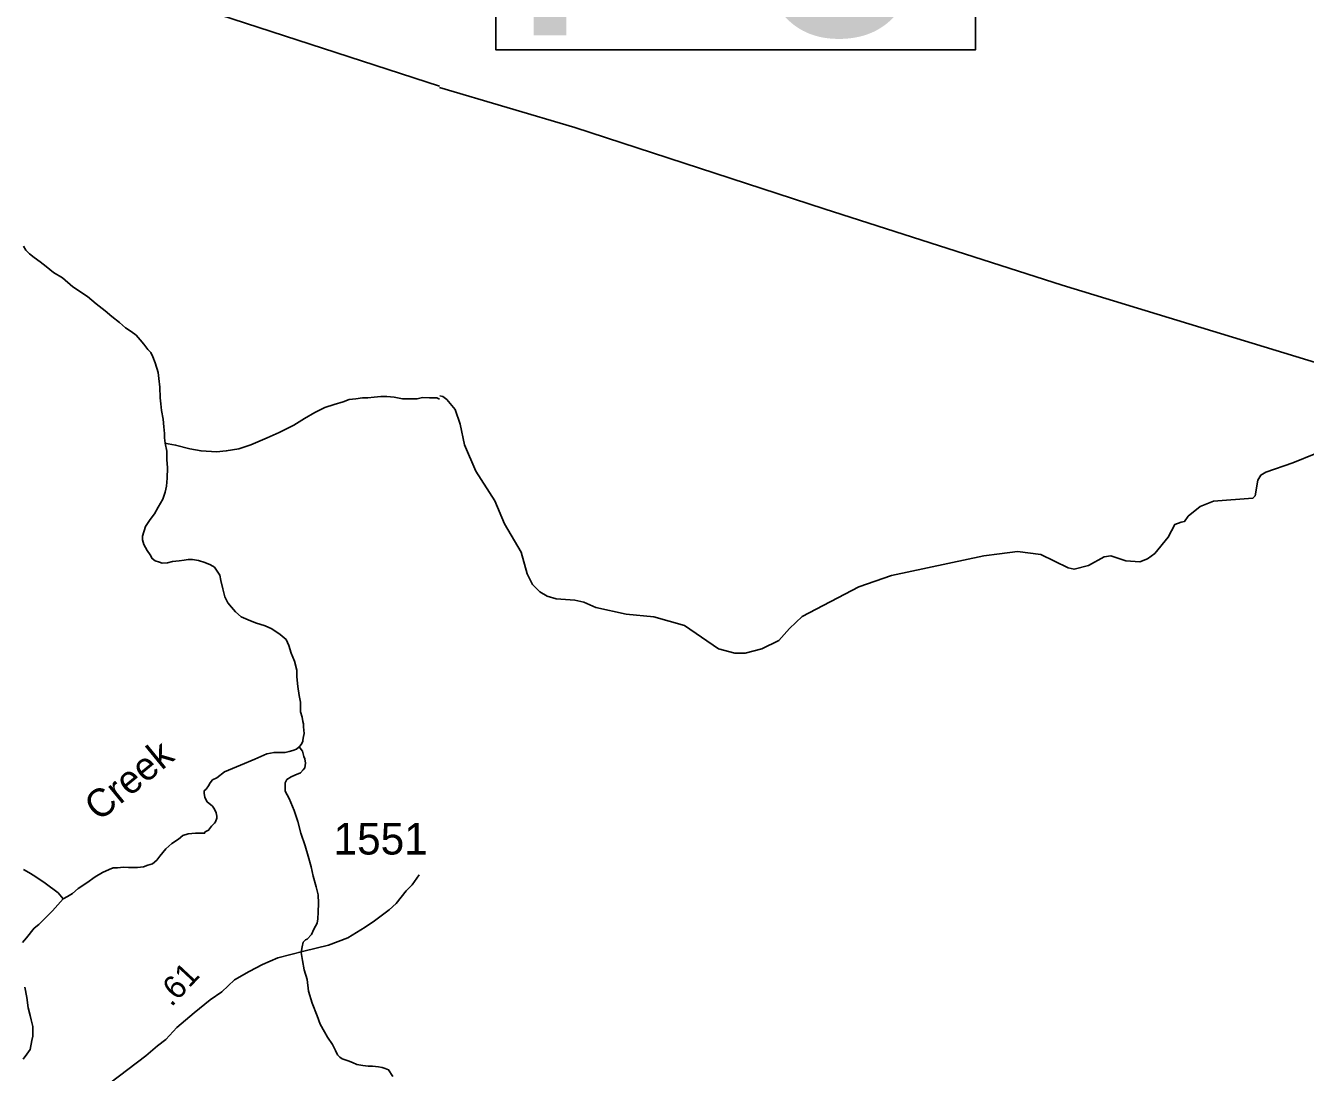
# Model space of a CAD drawing. Extents: x 1950930 to 2061844, y 904556 to 1017002.
# Drawn here: x 2034636 to 2041512, y 969205 to 974830 of the extents above; entities that cross this region are included whole.
import ezdxf

# ---------------------------------------------------------------- set-up
doc = ezdxf.new("R2010")
doc.units = 0
for name, color, linetype in [('Exist Hydrographic Creek Single Shore', 7, 'Continuous'), ('Exist Hydrographic Creek Single Shore Label', 7, 'Continuous'), ('Exist Hydrographic Misc Water Feature', 7, 'Continuous'), ('Exist Road Primary US Structure Standard Bridge CELL', 7, 'Continuous'), ('Exist Road Secondary Structure Pipe Number Label', 7, 'Continuous'), ('Exist Road Secondary Type 51 Attributed', 7, 'Continuous'), ('Exist Road Secondary Type 51 Number Label', 7, 'Continuous'), ('Exist Utilities Electrical Transmission Line', 7, 'Continuous')]:
    doc.layers.add(name, color=color, linetype=linetype)

msp = doc.modelspace()

# ---------------------------------------------------------------- linework, layer by layer
at = {"layer": 'Exist Hydrographic Creek Single Shore'}
for points in [[(2034625.2, 973644.1), (2034637.3, 973624.1), (2034657.2, 973604), (2034681.4, 973584.2), (2034713.4, 973560.2), (2034745.4, 973536.2), (2034785.4, 973504.2), (2034833.4, 973474), (2034889.5, 973426.2), (2034967.5, 973374.1), (2035015.6, 973334.4), (2035063.7, 973298.3), (2035099.5, 973266.3), (2035139.5, 973234.3), (2035171.7, 973206.4), (2035203.5, 973186.4), (2035229.7, 973166.5), (2035251.8, 973142.4), (2035271.6, 973118.4), (2035291.7, 973090.4), (2035307.8, 973074.3), (2035319.8, 973050.4), (2035331.6, 973018.3), (2035347.9, 972966.5), (2035351.8, 972934.2), (2035357.7, 972886.5), (2035357.9, 972830.4), (2035361.8, 972798.5)], [(2035386, 972586.3), (2035402, 972582.4), (2035441.9, 972576.3), (2035517.9, 972556.3), (2035578.1, 972544.6), (2035662, 972540.6), (2035713.9, 972544.7), (2035782.1, 972556.8), (2035846.2, 972576.8), (2035933.9, 972614.7), (2035997.9, 972642.9), (2036076.1, 972682.9), (2036134, 972718.8), (2036189.8, 972750.8), (2036243.8, 972778.9), (2036294.1, 972794.9), (2036341.9, 972809), (2036374, 972821.1), (2036409.9, 972825), (2036446.1, 972829.1), (2036473.9, 972829.2), (2036507.8, 972833.1), (2036544, 972837), (2036575.8, 972837.3), (2036615.8, 972833.2), (2036659.9, 972825), (2036705.9, 972825.1), (2036740, 972825.3), (2036768, 972831.3), (2036806.1, 972829.2), (2036845.8, 972829.4), (2036860.1, 972823.2)], [(2039868.5, 971992.1), (2039784.6, 971980.1), (2039288.5, 971874.9), (2039112.6, 971814.5), (2038807.1, 971654.2), (2038739.1, 971589.9), (2038683.3, 971525.8), (2038591.2, 971481.8), (2038501.4, 971457.4), (2038445.3, 971457.6), (2038359.2, 971481.3), (2038175, 971606.9), (2038010.9, 971652.7), (2037862.9, 971668.2), (2037698.9, 971704.1), (2037634.9, 971732), (2037586.8, 971741.9), (2037486.9, 971749.5), (2037438.6, 971763.6), (2037398.7, 971787.4), (2037358.6, 971827.3), (2037330.5, 971883.4), (2037298.2, 972001.2), (2037208.1, 972153), (2037155.9, 972276.9), (2037055.5, 972436.8), (2036993.1, 972576.6), (2036971.2, 972688.6), (2036942.9, 972766.7), (2036898.7, 972820.4), (2036876.8, 972836.6), (2036860.8, 972840.6)], [(2035361.8, 972798.5), (2035366, 972762.3), (2035373.9, 972714.6), (2035377.9, 972674.4), (2035382.1, 972638.3), (2035381.9, 972614.3), (2035386, 972586.3)], [(2035386, 972586.3), (2035393.9, 972542.5), (2035394, 972498.5), (2035398, 972454.5), (2035396.2, 972398.4), (2035392.3, 972354.5), (2035386.1, 972322.5), (2035372.2, 972286.3), (2035348.3, 972242.2), (2035328.2, 972206.2), (2035304.3, 972176.5), (2035280.2, 972138.3), (2035264.3, 972086.4), (2035264.2, 972066.4), (2035270.3, 972042.3), (2035288.4, 972010.4), (2035304.3, 971986.5), (2035316.3, 971966.2), (2035332.5, 971954.4), (2035354.3, 971946.4), (2035370.3, 971942.4), (2035398.5, 971942.5), (2035424.3, 971950.5), (2035460.5, 971954.4), (2035488.4, 971958.4), (2035508.5, 971960.6), (2035532.5, 971960.4), (2035564.5, 971956.5), (2035598.4, 971944.6), (2035628.4, 971932.5), (2035650.4, 971920.5), (2035678.4, 971876.6), (2035684.4, 971848.6), (2035694.6, 971804.4), (2035706.5, 971760.5), (2035722.6, 971728.7), (2035742.4, 971704.7), (2035762.6, 971680.6), (2035794.5, 971652.7), (2035830.6, 971636.5), (2035870.6, 971620.6), (2035922.5, 971604.8), (2035958.6, 971588.6), (2036002.6, 971558.8), (2036034.8, 971530.6), (2036050.6, 971498.7), (2036062.9, 971458.8), (2036080.6, 971414.8), (2036092.8, 971366.6), (2036092.7, 971330.8), (2036098.8, 971278.9), (2036104.7, 971230.8), (2036112.8, 971194.9), (2036112.7, 971174.9), (2036112.9, 971166.7), (2036112.7, 971142.7), (2036121, 971114.6), (2036124.8, 971090.6), (2036128.8, 971078.7), (2036128.8, 971062.6), (2036133, 971026.8), (2036129, 971010.8), (2036125, 970990.8), (2036124.8, 970982.6), (2036117, 970966.7), (2036108.9, 970958.7), (2036104.9, 970954.8)], [(2039868.5, 971992.1), (2039964.2, 972004.3), (2040090.2, 971988.5), (2040236.4, 971916.9), (2040268.4, 971909), (2040346.6, 971929), (2040430.6, 971975.2), (2040466.5, 971981.4), (2040546.7, 971953.4), (2040622.4, 971949.6), (2040662.4, 971965.5), (2040702.4, 971993.9), (2040774.1, 972082), (2040810, 972149.8), (2040844, 972161.9), (2040862.2, 972166.1), (2040882.1, 972193.9), (2040945.9, 972246.1), (2041018, 972274.5), (2041230, 972290.7), (2041241.7, 972302.6), (2041255.6, 972386.7), (2041271.6, 972414.9), (2041299.5, 972430.7), (2041443.7, 972481.2), (2041567.4, 972531.5)], [(2036104.9, 970954.8), (2036090.9, 970942.6), (2036071, 970934.8), (2036050.9, 970928.7), (2036031.1, 970924.8), (2036002.9, 970924.8), (2035971, 970924.8), (2035931.2, 970916.7), (2035866.9, 970888.5), (2035791.1, 970856.6), (2035705, 970820.4), (2035663, 970788.4), (2035639.1, 970776.4), (2035627, 970760.3), (2035619.1, 970744.4), (2035605, 970726.3), (2035595.3, 970718.3), (2035595, 970706.5), (2035599.1, 970682.4), (2035611.1, 970658.6), (2035639.2, 970636.3), (2035647.1, 970624.3), (2035655.3, 970608.4), (2035659.1, 970600.5), (2035663.3, 970582.3), (2035663.1, 970570.5), (2035655.2, 970552.3), (2035651.4, 970544.5), (2035635.3, 970528.4), (2035619.1, 970506.5), (2035601.2, 970498.3), (2035597.1, 970490.5), (2035577.4, 970490.3), (2035549.2, 970490.5), (2035509.4, 970486.4), (2035481.3, 970478.5), (2035457.3, 970458.3), (2035421.4, 970434.4), (2035389.3, 970406.2), (2035357.3, 970366.2), (2035341.4, 970346.2), (2035317.4, 970326.3), (2035293.3, 970318.3), (2035269.5, 970310.2), (2035237.2, 970306.3), (2035189.3, 970306), (2035161.5, 970308.2), (2035129.2, 970304), (2035105.3, 970304.1), (2035085.4, 970296), (2035049.3, 970280), (2035009.4, 970255.9), (2034965.4, 970224), (2034917.6, 970193.8), (2034887.4, 970165.9), (2034861.5, 970150), (2034837.3, 970138.1)], [(2036104.9, 970954.8), (2036123.1, 970930.8), (2036131.1, 970902.8), (2036135.1, 970890.9), (2036139.2, 970866.8), (2036135.1, 970842.6), (2036126.9, 970830.6), (2036113.2, 970814.8), (2036083, 970802.7), (2036063.1, 970792.6), (2036039.2, 970778.6), (2036031, 970760.8), (2036031, 970716.8), (2036051.2, 970676.7), (2036079.1, 970612.7), (2036099.2, 970552.6), (2036115.3, 970490.6), (2036137.2, 970422.8), (2036153.4, 970366.7), (2036169.3, 970310.6), (2036181.4, 970258.8), (2036197.6, 970202.7), (2036207.5, 970158.8), (2036209.5, 970114.8), (2036207.6, 970066.6), (2036205.5, 970030.9), (2036201.7, 970006.7), (2036183.7, 969974.6), (2036171.6, 969946.6), (2036147.8, 969920.8), (2036139.5, 969916.8), (2036127.7, 969904.9), (2036121.7, 969880.7), (2036115.7, 969848.7), (2036123.7, 969806.8), (2036131.9, 969756.8), (2036147.9, 969704.6), (2036155.7, 969640.8), (2036175.7, 969576.7), (2036201.9, 969508.9), (2036218, 969464.9), (2036241.8, 969422.7), (2036257.9, 969394.8), (2036284, 969354.9), (2036300.1, 969322.7), (2036312.1, 969298.8), (2036323.9, 969286.8), (2036335.9, 969278.7), (2036368.2, 969266.8), (2036392, 969258.8), (2036416, 969246.8), (2036448.1, 969242.9), (2036476.2, 969239), (2036500.2, 969238.8), (2036531.9, 969234.9), (2036552.2, 969230.8), (2036568.2, 969226.9), (2036586.1, 969219), (2036608, 969183.1)], [(2034837.3, 970138.1), (2034779.5, 970074), (2034739.6, 970031.8), (2034707.4, 970000), (2034681.4, 969979.8), (2034639.7, 969927.9), (2034619.5, 969903.7)], [(2034631.9, 969663.9), (2034641.9, 969607.9), (2034649.9, 969551.9), (2034659.9, 969511.7), (2034666, 969487.9), (2034673.7, 969451.6), (2034674, 969431.9), (2034674, 969399.8), (2034669.9, 969375.9), (2034660, 969327.9), (2034641.8, 969303.6), (2034621.9, 969275.8)]]:
    msp.add_lwpolyline(points, dxfattribs=at)
at = {"layer": 'Exist Hydrographic Misc Water Feature'}
msp.add_lwpolyline([(2034837.3, 970138.1), (2034811.4, 970169.8), (2034741.3, 970221.8), (2034685.3, 970260), (2034653.2, 970279.7), (2034625.3, 970295.7)], dxfattribs=at)
at = {"layer": 'Exist Road Secondary Structure Pipe Number Label'}
msp.add_lwpolyline([(2037162.3, 976228.7), (2039738.9, 976228.7), (2039738.9, 974699.4), (2037162.3, 974699.4)], close=True, dxfattribs=at)
at = {"layer": 'Exist Road Secondary Type 51 Attributed'}
msp.add_lwpolyline([(2034579.3, 968712), (2034639.1, 968764.6), (2035088.9, 969147.9), (2035280.8, 969294), (2035344.8, 969348), (2035388.9, 969381.9), (2035448.8, 969446.1), (2035540.7, 969526), (2035626.7, 969594.3), (2035690.7, 969638.1), (2035758.2, 969703.2), (2035836.1, 969747.1), (2035908.6, 969784.3), (2035990.6, 969820.4), (2036130.5, 969856.5), (2036263.5, 969888.6), (2036367.4, 969928.6), (2036459.6, 969985.7), (2036509.8, 970019.6), (2036588.5, 970079.2), (2036626.6, 970113.4), (2036680.4, 970180.8), (2036712.3, 970212.9), (2036750.8, 970267)], dxfattribs=at)
at = {"layer": 'Exist Utilities Electrical Transmission Line'}
for points in [[(2036859.9, 974505.3), (2029627.9, 976855.2), (2029180.3, 977060.1)], [(2045554.9, 971721.1), (2041629.6, 973000.5), (2040204.7, 973435.8), (2038926, 973845.5), (2037587.2, 974283), (2036858.6, 974497.6)]]:
    msp.add_lwpolyline(points, dxfattribs=at)

# ---------------------------------------------------------------- texts
at = {"layer": 'Exist Hydrographic Creek Single Shore Label'}
msp.add_text('Creek', height=150, rotation=39.30398, dxfattribs=at).set_placement((2035029.9, 970550))
msp.add_text('Creek', height=150, rotation=39.30398, dxfattribs=at).set_placement((2035029.9, 970550))
msp.add_text('Creek', height=150, rotation=39.30398, dxfattribs=at).set_placement((2035029.9, 970550))
at = {"layer": 'Exist Road Primary US Structure Standard Bridge CELL'}
msp.add_text('.61', height=125, rotation=46.94833, dxfattribs=at).set_placement((2035418.8, 969553.1))
at = {"layer": 'Exist Road Secondary Structure Pipe Number Label'}
msp.add_text('P6', height=1400, dxfattribs=at).set_placement((2037212.5, 974778.5))
at = {"layer": 'Exist Road Secondary Type 51 Number Label'}
msp.add_text('1551', height=170, dxfattribs=at).set_placement((2036290.4, 970375.9))

doc.saveas('drawing.dxf')
